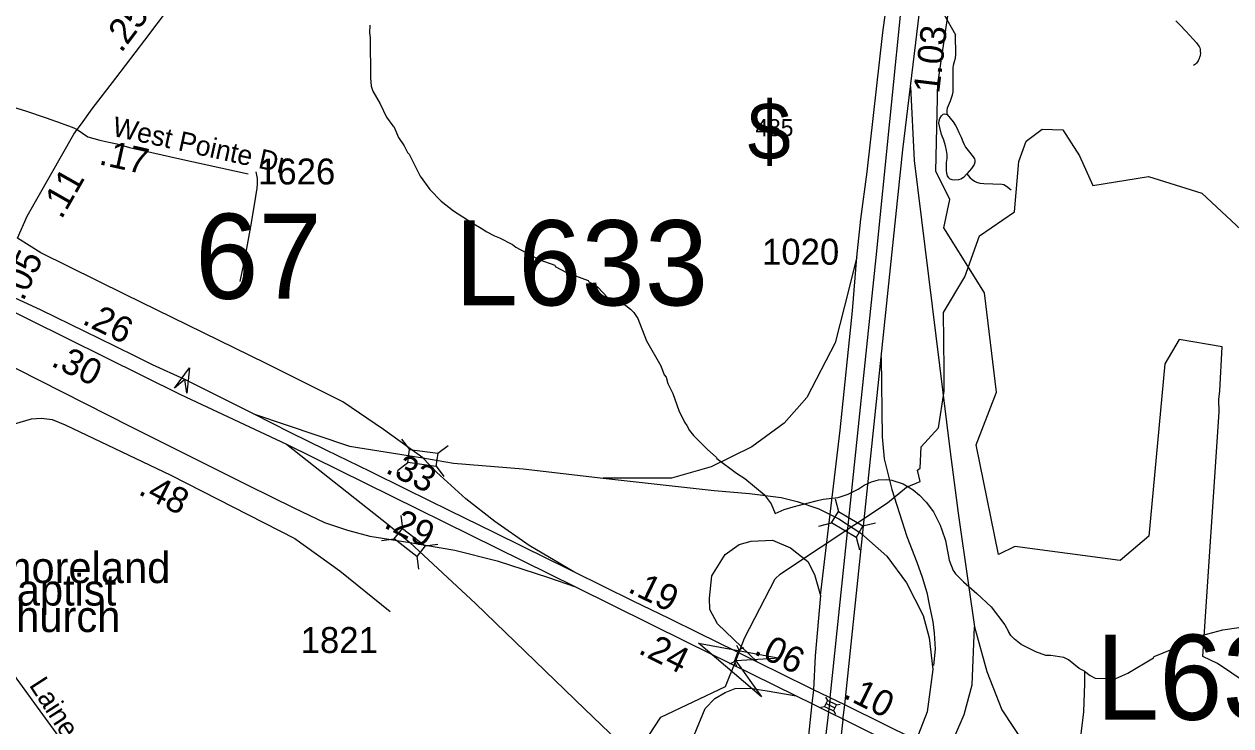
# Model space of a CAD drawing. Extents: x 1383679 to 1536984, y 460658 to 651027.
# Drawn here: x 1408351 to 1414164, y 551327 to 554708 of the extents above; entities that cross this region are included whole.
import ezdxf

# ---------------------------------------------------------------- set-up
doc = ezdxf.new("R2010")
doc.units = 0
for name, color, linetype in [('Default', 7, 'Continuous'), ('Exist Boundary Political City Limit New', 7, 'Continuous'), ('Exist Cultural Church Label', 7, 'Continuous'), ('Exist Hydrographic Creek Single Shore', 7, 'Continuous'), ('Exist Hydrographic Misc Water Feature', 7, 'Continuous'), ('Exist Road Non-System Type 51', 7, 'Continuous'), ('Exist Road Primary Interstate Divided Center Attributed', 7, 'Continuous'), ('Exist Road Primary Interstate Shield CELL', 7, 'Continuous'), ('Exist Road Primary Interstate Structure Cantilever Sign Attributed CELL', 7, 'Continuous'), ('Exist Road Primary Interstate Structure Cantilever Sign Number Label', 7, 'Continuous'), ('Exist Road Primary Interstate Structure Standard Bridge CELL', 7, 'Continuous'), ('Exist Road Secondary Mileage Hundredths English Label', 7, 'Continuous'), ('Exist Road Secondary Structure Culvert Attributed CELL', 7, 'Continuous'), ('Exist Road Secondary Structure Culvert CELL', 7, 'Continuous'), ('Exist Road Secondary Structure Standard Bridge Number Label', 7, 'Continuous'), ('Exist Road Secondary Type 51 Attributed', 7, 'Continuous'), ('Exist Road Secondary Type 51 Divided Attributed', 7, 'Continuous'), ('Exist Road Secondary Type 51 Label', 7, 'Continuous'), ('Exist Road Secondary Type 51 Number Label', 7, 'Continuous'), ('Map Preparation Boundary City Limit Buffer Line', 7, 'Continuous')]:
    doc.layers.add(name, color=color, linetype=linetype)

msp = doc.modelspace()

# ---------------------------------------------------------------- linework, layer by layer
at = {"layer": 'Default'}
for points in [[(1412361.3, 553584.3), (1412380.9, 553768.1), (1412412.5, 553996.7), (1412486.6, 554667.1), (1412665.3, 555983.7), (1412727.3, 556274.5)], [(1412620.1, 554407), (1412638.9, 554051.3), (1412811, 552646.4), (1412850.4, 552352.4), (1412900.7, 552004.1), (1412928.7, 551804.1)], [(1410271.2, 552617.7), (1410082.8, 552754.5), (1409887, 552887.6), (1409517.5, 553072.5), (1408837.7, 553405.3), (1408431.8, 553606.5), (1408320.3, 553676.1)], [(1412361.3, 553584.3), (1412302.7, 553349.6), (1412257.9, 553172.9), (1412121.1, 552908.2), (1412011.6, 552785), (1411856.6, 552670.9), (1411660.5, 552575.1), (1411469, 552520.3), (1411140.7, 552520.3)], [(1412187.9, 551954.4), (1412282.5, 552752.1), (1412340.7, 553325.6), (1412361.3, 553584.3)], [(1408100.1, 553134.6), (1408316.8, 553046.6), (1408863.6, 552769.3), (1409432.5, 552484.6), (1409650.5, 552377.3), (1409798.3, 552307.1), (1409909.1, 552270.1), (1410016.3, 552240.5), (1410208.4, 552210.9)], [(1412478.5, 553100.8), (1412484.8, 552719.2), (1412494.4, 552612.6), (1412530.3, 552465.2), (1412603.3, 552240), (1412651.2, 552115.4), (1412676.4, 552043.5), (1412699.1, 551969.2), (1412712.3, 551903.3), (1412727.4, 551827.5), (1412735, 551772.8), (1412739.8, 551696.1), (1412730.9, 551618.3)], [(1409456.7, 552830.3), (1409919.1, 552675.1), (1410271.2, 552617.7)], [(1409615.7, 552684), (1410104.8, 552296.4), (1410208.4, 552210.9)], [(1410998.9, 552069.1), (1410784.7, 552196.2), (1410618.5, 552310.8), (1410479.5, 552420.9), (1410337, 552548.9), (1410271.2, 552617.7)], [(1410271.2, 552617.7), (1410419.1, 552592.4), (1410754.6, 552565.8), (1411140.7, 552520.3), (1411674.4, 552460.4), (1411844.4, 552446.8), (1411997.4, 552426.4), (1412075.5, 552407.7), (1412179.2, 552372), (1412275.2, 552324.4), (1412381.3, 552255.9), (1412506.4, 552144.1), (1412601.6, 552016.6), (1412681, 551858.8), (1412710, 551751.5), (1412728.1, 551598), (1412700.1, 551394.7), (1412648.4, 551258.3)], [(1410208.4, 552210.9), (1410426.4, 552174), (1410629.6, 552122.2), (1410877.7, 552041.6), (1411007.1, 551996.1)], [(1410208.4, 552210.9), (1410525.8, 551915.9), (1411052.2, 551406.9), (1411371.2, 551100.8), (1411528.8, 550932.5), (1411750.1, 550697.5), (1411852.7, 550530), (1411933.7, 550305.8), (1411974.2, 550087), (1411982.3, 549884.4)], [(1411883.1, 551633.6), (1411691.4, 551817.8), (1411653.5, 551887.4), (1411651.8, 551942.3), (1411664.1, 552050.4), (1411728.4, 552152), (1411795, 552200), (1411853.3, 552216.6), (1411955.2, 552221.4), (1412042.6, 552183.9), (1412125.4, 552118.8), (1412158, 552055.8), (1412187.9, 551954.4)], [(1412187.9, 551954.4), (1412161, 551663.7), (1412152.6, 551501.1)], [(1412793.2, 551184.5), (1412879.1, 551381.6), (1412917.1, 551525.4), (1412928.7, 551804.1)], [(1412928.7, 551804.1), (1412989, 551588.1), (1413060.7, 551403.4), (1413170.1, 551238.6), (1413347.6, 551056.7), (1413533, 550923.6), (1413794.8, 550695.5)], [(1412122.3, 551209.5), (1412066.4, 551116.2), (1412010.9, 551048.2), (1411913.1, 550996.8), (1411775.8, 550994.1), (1411659.2, 551064.8), (1411595.4, 551162), (1411578.8, 551282.7), (1411631.5, 551410.4), (1411678.6, 551459), (1411728.6, 551488.2), (1411775.8, 551506.2), (1411846.5, 551509), (1411930.4, 551495.1), (1412070.5, 551470.9)], [(1412152.6, 551501.1), (1412145.7, 551434.7)], [(1412145.7, 551434.7), (1412116.7, 551156.4), (1412084.9, 550853.8), (1412076.7, 550757), (1412049.7, 550476), (1411982.3, 549884.4)]]:
    msp.add_lwpolyline(points, dxfattribs=at)
at = {"layer": 'Exist Boundary Political City Limit New'}
msp.add_lwpolyline([(1414302.1, 551490.2), (1414098.6, 551626.9), (1414028.4, 551661.6), (1414107.4, 552839), (1414104.9, 552899.9), (1414109.8, 552940.8), (1414120.9, 553153.1), (1413914.8, 553188.4), (1413846.2, 553071.1), (1413768.1, 552240.2), (1413631.2, 552122.9), (1413122.9, 552191.4), (1413044.8, 552152.2), (1412937.2, 552680.1), (1413035, 552934.2), (1412976.4, 553413.2), (1412780.9, 553726), (1412810.1, 553862.8), (1412741.8, 553999.7), (1412751.5, 554420), (1412819.9, 554879.4), (1412448.5, 555153.1), (1412380, 555143.3)], dxfattribs=at)
at = {"layer": 'Exist Hydrographic Creek Single Shore'}
for points in [[(1411820.9, 551748.9), (1411968.8, 552034.8), (1411992.3, 552058.4), (1412032.8, 552085.4), (1412509.1, 552401.5), (1412601.7, 552476.5), (1412667.1, 552504.6), (1412654.9, 552558.8), (1412667.8, 552569.1), (1412672.2, 552670.6), (1412756, 552763.2), (1412782.4, 552939.7), (1412782.2, 553042), (1412779.1, 553317.8), (1412882.1, 553489.6), (1412953.2, 553688.4), (1413122.1, 553803.2), (1413143.1, 554045.7), (1413178.1, 554143.5), (1413254.1, 554201), (1413354.1, 554199), (1413435.1, 554072.7), (1413499.1, 553930.2), (1413767.1, 553974), (1414024.1, 553893.4), (1414261.1, 553672)], [(1409388.1, 547044.4), (1409417.1, 547227.7), (1409531.2, 547507.6), (1409657.2, 547597), (1409865.1, 547582.9), (1409958.1, 547640.2), (1409912.1, 547841.3), (1410022.2, 547914.6), (1410232.1, 547969.5), (1410376.2, 548124.1), (1410417.3, 548245.1), (1410491.1, 548889.9), (1410609.1, 549396.3), (1410670.1, 549503.3), (1410925.1, 549731.3), (1410927.2, 549865.8), (1410863.2, 549982), (1410786.2, 550318.4), (1410865.1, 550523.6), (1411417.8, 551369.6), (1411729.4, 551516.6), (1411779.2, 551639.9), (1411820.9, 551748.9)]]:
    msp.add_lwpolyline(points, dxfattribs=at)
at = {"layer": 'Exist Hydrographic Misc Water Feature'}
for points in [[(1412781, 554755.9), (1412836.6, 554656.7)], [(1410016, 554703), (1410014.5, 554664.9), (1410018, 554640.9), (1410019.6, 554448.9), (1410022.7, 554408.9), (1410030.2, 554384.7), (1410066.8, 554323.9), (1410097.3, 554259.2), (1410127.4, 554216.8), (1410132.3, 554214.4), (1410155.2, 554161.8), (1410182.2, 554121.2), (1410197.5, 554088.9), (1410205.3, 554080.7), (1410258.9, 553975.5), (1410305.5, 553910.4), (1410360.2, 553855.2), (1410419.2, 553807.8), (1410509.9, 553749.7), (1410561.2, 553720.5), (1410577, 553708.1), (1410616.4, 553687.2), (1410640.3, 553678.7), (1410703.5, 553645.2), (1410719.3, 553632.8), (1410829.9, 553574.2), (1410906.9, 553546), (1410909.1, 553540.4), (1410964.5, 553511.1), (1411067.7, 553472.7), (1411071.6, 553466.6), (1411099.2, 553452), (1411114.9, 553439.6), (1411161.9, 553390.5), (1411193.5, 553373.7), (1411225.2, 553365), (1411249, 553352.5), (1411272.6, 553333.9), (1411288.2, 553317.6), (1411307.6, 553289.1), (1411349.2, 553182.2), (1411418.4, 553060.6), (1411433.5, 553018.3), (1411443.2, 553006), (1411452.5, 552975.8), (1411475.4, 552927.4), (1411505.5, 552846.7), (1411532.3, 552790.1), (1411543.9, 552773.8), (1411555.4, 552749.5), (1411574.9, 552725.1), (1411641.4, 552659.6), (1411686.1, 552620.5), (1411688.3, 552614.4), (1411782.8, 552544.3), (1411822.2, 552519.3), (1411916.5, 552441.2), (1411949.5, 552396.4), (1411968.1, 552350.7)], [(1412797.1, 554271.5), (1412797.5, 554292.1), (1412799.5, 554304.9), (1412802.9, 554316.3), (1412812.5, 554337.7), (1412818.3, 554352.7), (1412823.1, 554366.4), (1412826.2, 554381.1), (1412826.6, 554406.8), (1412826.2, 554435.2), (1412826, 554496.3), (1412827.5, 554509.1), (1412832, 554527.8), (1412836.9, 554543.8), (1412839.5, 554561.2), (1412836.6, 554656.7)], [(1412892, 553985.6), (1412875.6, 553969.4), (1412863.5, 553961.3), (1412851.1, 553957.9), (1412834.5, 553955.9), (1412820.7, 553957.1), (1412811.2, 553960), (1412804.9, 553967), (1412799.5, 553976.3), (1412796, 553987.4), (1412794.1, 554004.8), (1412794.3, 554040.6), (1412796.4, 554059.9), (1412796.8, 554078.7), (1412794.4, 554099.4), (1412789.3, 554122), (1412780.6, 554147.8), (1412770.5, 554175.1), (1412761.1, 554209.7), (1412757.8, 554229.9), (1412758.9, 554242.4), (1412761.4, 554252.9), (1412769.9, 554265.5), (1412778.7, 554273.6), (1412784.2, 554274.9), (1412790.2, 554274.3), (1412797.1, 554271.5)], [(1412797.1, 554271.5), (1412812.3, 554255.1), (1412825.9, 554236.5), (1412837.5, 554219.7), (1412845.5, 554205.3), (1412853.9, 554185), (1412864, 554162.3), (1412871.9, 554142.4), (1412878.5, 554128.1), (1412886.1, 554115.6), (1412898.7, 554098.4), (1412922.9, 554068.1), (1412928.7, 554058.3), (1412930.9, 554051.9), (1412930.7, 554042.7), (1412926.8, 554031.2), (1412914, 554012.7), (1412892, 553985.6)], [(1412892, 553985.6), (1412906.7, 553968.8), (1412917, 553958.9), (1412928.7, 553950.7), (1412938.7, 553946), (1412954.1, 553942.1), (1412974.3, 553939.5), (1413061.2, 553937.3), (1413070.2, 553934.7), (1413083.7, 553926.9), (1413105.5, 553908.9)], [(1411968.1, 552350.7), (1412012.8, 552368.9), (1412055.1, 552382), (1412165.8, 552411.3), (1412200, 552418.5), (1412272.1, 552426.8), (1412320.5, 552443.7), (1412369.1, 552466.5), (1412397.5, 552485.9), (1412432, 552503), (1412466.1, 552512.2), (1412506.2, 552513.3), (1412530.1, 552510.7), (1412585.8, 552493.4), (1412633.1, 552464.3), (1412664.5, 552437.6), (1412695.8, 552404.9), (1412730.7, 552358.1), (1412763.2, 552293.3), (1412770.7, 552272)], [(1412770.7, 552272), (1412789.6, 552220.7), (1412806.2, 552124.4), (1412826.2, 552075.9), (1412837.4, 552059.7), (1412875.4, 552020.8), (1412940.4, 551965.3), (1413009.5, 551899.7), (1413074.8, 551814.2), (1413092.1, 551781.6)], [(1414029.3, 551763.3), (1414124.5, 551789.7), (1414201.6, 551801.2), (1414208.7, 551799.7), (1414249.8, 551811.9), (1414311.8, 551821.4), (1414366.1, 551840.1), (1414419.6, 551850.9), (1414441.6, 551852.4), (1414529, 551874.3), (1414565.1, 551881.4), (1414636.5, 551887.7), (1414650.6, 551885.3), (1414693, 551888.2), (1414749.3, 551878.8), (1414833.4, 551836.7), (1414837.7, 551830.6), (1414904.9, 551777.5), (1414922.6, 551749.5), (1414931.2, 551745.7)], [(1413458.2, 551589.7), (1413432.5, 551603.2), (1413381.4, 551644.3), (1413359.6, 551656.8), (1413295.9, 551666.2), (1413271.9, 551666.7), (1413224.2, 551683.8), (1413152.9, 551719.4), (1413121.5, 551744.1), (1413103.8, 551762.5), (1413092.1, 551781.6)], [(1413458.2, 551589.7), (1413485.7, 551570), (1413509.5, 551557.5), (1413609.5, 551555.2), (1413667.5, 551580.5), (1413791.7, 551655.1), (1413793.8, 551661), (1413880.7, 551697), (1413896.7, 551700.7), (1414029.3, 551763.3)], [(1413458.2, 551589.7), (1413458.9, 551530.6), (1413453.9, 551394.8), (1413437.5, 551262)]]:
    msp.add_lwpolyline(points, dxfattribs=at)
at = {"layer": 'Exist Road Non-System Type 51'}
msp.add_line((1409243.3, 552866.1), (1409243.3, 552866.1), dxfattribs=at)
for points in [[(1413898.6, 554723.2), (1413918.5, 554704.2), (1413946, 554674.4), (1413981.9, 554635.5), (1413997.5, 554617.4), (1414005, 554608.5), (1414011, 554600.3), (1414014, 554593.5), (1414015.3, 554587.6), (1414016.3, 554580.1), (1414016.4, 554575.1), (1414016.8, 554568.1), (1414015.8, 554558.7), (1414014, 554550.6), (1414012.8, 554547.7), (1414010.8, 554541.2), (1414006, 554531.2), (1413997.5, 554519.7), (1413993, 554514.7), (1413984, 554507.8)], [(1409467.6, 553996.5), (1409473.9, 553963.6), (1409473.8, 553938.7), (1409471.9, 553917.1), (1409466.3, 553877), (1409445.5, 553750.1), (1409415.6, 553591.3), (1409390, 553467.9)]]:
    msp.add_lwpolyline(points, dxfattribs=at)
at = {"layer": 'Exist Road Primary Interstate Divided Center Attributed'}
msp.add_line((1412295.3, 551355.3), (1412303.9, 551427.9), dxfattribs=at)
for points in [[(1409456.7, 552830.3), (1409125.5, 552994.9), (1408970.5, 553066), (1408892.1, 553104.7), (1408787.7, 553156.2), (1408643.5, 553226.9), (1408432.9, 553329.3), (1408263.6, 553408.7), (1408217.2, 553431.3)], [(1408193.2, 553374.3), (1409104, 552924), (1409615.7, 552684)], [(1410998.9, 552069.1), (1410967, 552084.8), (1410755.6, 552188.8), (1410616, 552257.8), (1410402, 552363.3), (1410192.4, 552466), (1410017.4, 552551.9), (1409806.2, 552655.8), (1409632.5, 552741), (1409456.7, 552830.3)], [(1409615.7, 552684), (1411007.1, 551996.1)], [(1411883.1, 551633.6), (1411778.1, 551686.4), (1411600.8, 551773.2), (1411457.5, 551843.8), (1411284.6, 551928.4), (1411142.6, 551998.4), (1410998.9, 552069.1)], [(1411007.1, 551996.1), (1411541.8, 551731.7), (1412070.5, 551470.9), (1412145.7, 551434.7)], [(1412152.6, 551501.1), (1412131.5, 551512.3), (1411883.1, 551633.6)], [(1412233.6, 551461.9), (1412071.8, 550096.9), (1411973.6, 548961.8), (1411900.6, 548287.7), (1411867.6, 547960.9)], [(1412648.4, 551258.3), (1412622.7, 551271.2), (1412501, 551330.8), (1412303.9, 551427.9), (1412152.6, 551501.1)], [(1412145.7, 551434.7), (1412624.3, 551196.8)], [(1412295.3, 551355.3), (1412159.5, 550148.4), (1412071.6, 549167.7), (1411945.4, 547945.3)]]:
    msp.add_lwpolyline(points, dxfattribs=at)
at = {"layer": 'Exist Road Primary Interstate Structure Cantilever Sign Attributed CELL'}
msp.add_lwpolyline([(1409075.6, 552953.3), (1409147.5, 553051.7), (1409134.5, 552930.5), (1409125.5, 552994.9)], close=True, dxfattribs=at)
at = {"layer": 'Exist Road Primary Interstate Structure Standard Bridge CELL'}
for p, q in [((1410169.2, 552708.3), (1410207.3, 552658.5)), ((1410343.5, 552640.2), (1410393.3, 552678.3)), ((1410149.1, 552556.8), (1410198.9, 552594.9)), ((1410335.2, 552578), (1410373.3, 552528.2)), ((1412257.3, 552420.7), (1412273, 552360)), ((1410166.1, 552340.7), (1410173.9, 552278.5)), ((1412179.8, 552288.9), (1412240.5, 552304.7)), ((1412391.3, 552290.1), (1412452, 552305.8)), ((1410072.2, 552220.1), (1410134.5, 552227.8)), ((1412359.5, 552236), (1412375.3, 552175.3)), ((1410282.1, 552193.8), (1410344.4, 552201.6)), ((1410243.6, 552144.3), (1410251.3, 552082.1)), ((1412211.7, 551465.7), (1412220.7, 551449.1)), ((1412188.3, 551417.5), (1412206.9, 551420.7)), ((1412213.8, 551434.9), (1412256.5, 551414.2)), ((1412249.8, 551400.2), (1412258.8, 551383.7)), ((1412263.4, 551428.4), (1412282, 551431.5))]:
    msp.add_line(p, q, dxfattribs=at)
for points in [[(1410207.3, 552658.5), (1410343.5, 552640.5), (1410335.1, 552576.8), (1410198.9, 552594.9)], [(1412273, 552360), (1412391.5, 552290.4), (1412358.9, 552235), (1412240.5, 552304.7)], [(1410173.9, 552278.5), (1410282.3, 552194.1), (1410242.9, 552143.4), (1410134.5, 552227.8)], [(1412206.9, 551420.7), (1412249.7, 551400), (1412263.4, 551428.4), (1412220.7, 551449.1)]]:
    msp.add_lwpolyline(points, close=True, dxfattribs=at)
at = {"layer": 'Exist Road Secondary Structure Culvert Attributed CELL'}
msp.add_lwpolyline([(1411902.8, 551466.2), (1411598.7, 551726), (1411992, 551653.1), (1411779.2, 551639.9)], close=True, dxfattribs=at)
at = {"layer": 'Exist Road Secondary Structure Culvert CELL'}
for p, q in [((1411773, 551636.5), (1411793.6, 551693.3)), ((1411782.2, 551716), (1411793.6, 551693.3)), ((1411816.9, 551703.5), (1411793.6, 551693.3)), ((1411749.7, 551626.4), (1411773, 551636.5)), ((1411784.3, 551613.8), (1411773, 551636.5))]:
    msp.add_line(p, q, dxfattribs=at)
at = {"layer": 'Exist Road Secondary Type 51 Attributed'}
for points in [[(1408606.9, 554199.2), (1408627.4, 554227.4), (1408679.8, 554299), (1408793.6, 554448), (1408933.2, 554630.8), (1409055.8, 554794.4), (1409181.7, 554962.4), (1409285.1, 555099.9)], [(1408279.8, 554314.5), (1408357.4, 554289.5), (1408457.3, 554256.1), (1408529.1, 554230.3), (1408577.6, 554212.7), (1408591.6, 554207.2), (1408606.9, 554199.2)], [(1408320.3, 553676.1), (1408366.8, 553782.7), (1408591.1, 554177.3), (1408606.9, 554199.2)], [(1408606.9, 554199.2), (1408658.4, 554164.8), (1408716.4, 554148.8), (1408759.6, 554139.5), (1408798.6, 554130.5), (1408858.5, 554112.5), (1408967.3, 554089.8), (1409101.2, 554059.2), (1409431, 553986.5)], [(1407954.9, 552744.6), (1408033.8, 552718.8), (1408102.7, 552714.8), (1408179.6, 552734.5), (1408305.2, 552782.3), (1408387, 552806.3), (1408435, 552810), (1408486.7, 552802.6), (1408549.5, 552776.7), (1409057.7, 552534.1), (1409655.1, 552229.9), (1409872.6, 552074.4), (1410114.3, 551877.4)], [(1407694.3, 552113.8), (1407905.2, 552058.3), (1407930.4, 552051.4), (1407982.5, 552033), (1408030, 552007.3), (1408056.8, 551984.7), (1408065.5, 551975), (1408075, 551963), (1408106, 551914.4), (1408148.6, 551845.1), (1408316.4, 551551.3), (1408602.7, 551159), (1408875.5, 550755.9), (1408924.5, 550686), (1408930.3, 550679.9), (1408943.7, 550669.4), (1408971.3, 550661.5), (1408981.3, 550661.5), (1409153.6, 550746.8), (1409219.8, 550789.2), (1409343.1, 550908.9)]]:
    msp.add_lwpolyline(points, dxfattribs=at)
at = {"layer": 'Exist Road Secondary Type 51 Divided Attributed'}
for points in [[(1412233.6, 551461.9), (1412455.5, 553582.7), (1412586.4, 554894.8), (1412614.1, 555163.7), (1413151.8, 560357.8)], [(1412303.9, 551427.9), (1412582.9, 554101.5), (1412713.9, 555178.4), (1412782.6, 556006.6), (1413233.4, 560352.4)]]:
    msp.add_lwpolyline(points, dxfattribs=at)
at = {"layer": 'Map Preparation Boundary City Limit Buffer Line'}
msp.add_lwpolyline([(1414302.1, 551490.2), (1414098.6, 551626.9), (1414028.4, 551661.6), (1414107.4, 552839), (1414104.9, 552899.9), (1414109.8, 552940.8), (1414120.9, 553153.1), (1413914.8, 553188.4), (1413846.2, 553071.1), (1413768.1, 552240.2), (1413631.2, 552122.9), (1413122.9, 552191.4), (1413044.8, 552152.2), (1412937.2, 552680.1), (1413035, 552934.2), (1412976.4, 553413.2), (1412780.9, 553726), (1412810.1, 553862.8), (1412741.8, 553999.7), (1412751.5, 554420), (1412819.9, 554879.4), (1412448.5, 555153.1), (1412380, 555143.3)], dxfattribs=at)

# ---------------------------------------------------------------- texts
at = {"layer": 'Default'}
msp.add_text('$', height=278.9, dxfattribs=at).set_placement((1411836.4, 554052.9))
at = {"layer": 'Exist Cultural Church Label'}
for s, p in [('Westmoreland', (1407762.8, 552014.8)), ('Baptist', (1408182.4, 551906.7)), ('Church', (1408168.3, 551778.8))]:
    msp.add_text(s, height=150, rotation=0.00002, dxfattribs=at).set_placement(p)
at = {"layer": 'Exist Road Primary Interstate Shield CELL'}
msp.add_text('485', height=82.02, dxfattribs=at).set_placement((1411873.6, 554167.7))
at = {"layer": 'Exist Road Primary Interstate Structure Cantilever Sign Number Label'}
for s, p in [('L633', (1410425.7, 553352.6)), ('L637', (1413513.4, 551356.2))]:
    msp.add_text(s, height=410.1, dxfattribs=at).set_placement(p)
at = {"layer": 'Exist Road Secondary Mileage Hundredths English Label'}
for s, rotation, p in [('.25', 53.15315, (1408819, 554565.6)), ('1.03', 83.06481, (1412758, 554369.9)), ('.17', 347.35946, (1408707.2, 554033.2)), ('.11', 60.39323, (1408531.5, 553763.3)), ('.05', 65.14822, (1408347.4, 553369.3)), ('.26', 333.90043, (1408626.2, 553266.2)), ('.30', 333.69126, (1408476.3, 553063.9)), ('.33', 333.89446, (1410086.6, 552548.7)), ('.48', 333.01952, (1408895.9, 552445.1)), ('.29', 333.69194, (1410078.5, 552284.8)), ('.19', 333.92678, (1411253.7, 551974.4)), ('.24', 333.69198, (1411304.4, 551678.7)), ('.06', 333.98278, (1411860.9, 551675.3)), ('.10', 333.7609, (1412291.8, 551464.8))]:
    msp.add_text(s, height=125, rotation=rotation, dxfattribs=at).set_placement(p)
at = {"layer": 'Exist Road Secondary Structure Standard Bridge Number Label'}
msp.add_text('67', height=410.1, dxfattribs=at).set_placement((1409174.9, 553384.3))
at = {"layer": 'Exist Road Secondary Type 51 Label'}
for s, rotation, p in [('West Pointe Dr', 347.56128, (1408771.5, 554170.5)), ('Laine Rd', 302.86846, (1408373.1, 551523))]:
    msp.add_text(s, height=95, rotation=rotation, dxfattribs=at).set_placement(p)
at = {"layer": 'Exist Road Secondary Type 51 Number Label'}
for s, p in [('1626', (1409478.1, 553935.1)), ('1020', (1411905.5, 553548.5)), ('1821', (1409683.4, 551678))]:
    msp.add_text(s, height=125, dxfattribs=at).set_placement(p)

doc.saveas('drawing.dxf')
